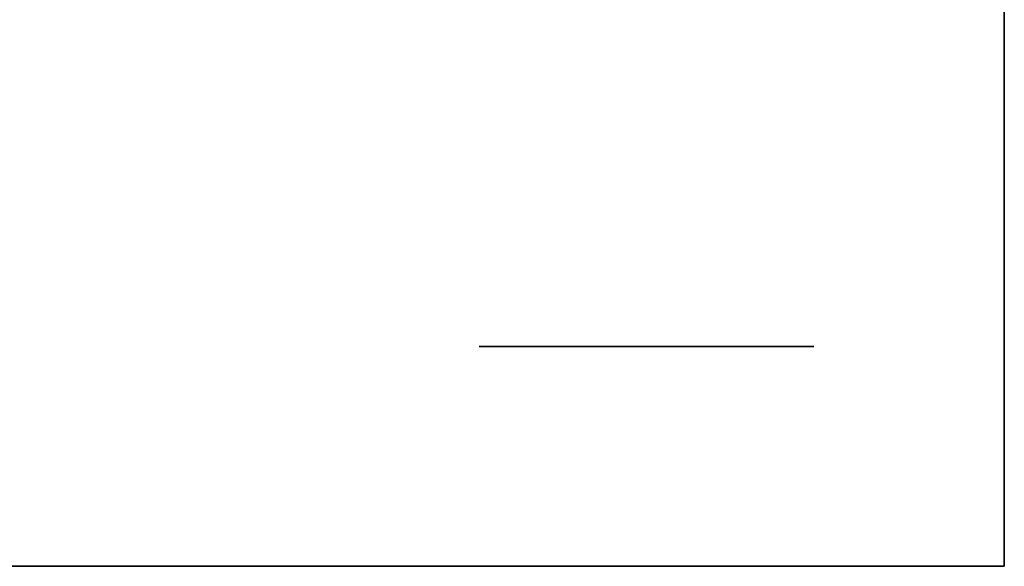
# Model space of a CAD drawing. Extents: x -1299 to -1246.9, y 2743.7 to 2747.9.
# Tile 178 of 1056: x -1293.0933 to -1293.0462, y 2744.7824 to 2744.8085. Entities that reach past the tile are written whole.
import ezdxf

# ---------------------------------------------------------------- set-up
doc = ezdxf.new("R2010")
doc.units = 0
doc.header["$LTSCALE"] = 150
doc.header["$MEASUREMENT"] = 0
doc.layers.add('3DFACE_BOLT', color=7, linetype='CONTINUOUS')
doc.layers.add('3DFACE_SHAPE', color=7, linetype='CONTINUOUS')

msp = doc.modelspace()

# ---------------------------------------------------------------- linework, layer by layer
at = {"layer": '3DFACE_BOLT', "color": 1}
for points, invisible_edges in [([(-1293.071319, 2744.842949, 0.138), (-1293.070927, 2744.842949, 0.135528), (-1293.071319, 2744.792949, 0.138)], 14), ([(-1293.071319, 2744.792949, 0.138), (-1293.070927, 2744.842949, 0.135528), (-1293.070927, 2744.792949, 0.135528)], 3), ([(-1293.070927, 2744.842949, 0.140472), (-1293.071319, 2744.842949, 0.138), (-1293.070927, 2744.792949, 0.140472)], 14), ([(-1293.070927, 2744.792949, 0.140472), (-1293.071319, 2744.842949, 0.138), (-1293.071319, 2744.792949, 0.138)], 3), ([(-1293.071319, 2744.842949, 0.068), (-1293.070927, 2744.842949, 0.065528), (-1293.071319, 2744.792949, 0.068)], 14), ([(-1293.071319, 2744.792949, 0.068), (-1293.070927, 2744.842949, 0.065528), (-1293.070927, 2744.792949, 0.065528)], 3), ([(-1293.070927, 2744.842949, 0.070472), (-1293.071319, 2744.842949, 0.068), (-1293.070927, 2744.792949, 0.070472)], 14), ([(-1293.070927, 2744.792949, 0.070472), (-1293.071319, 2744.842949, 0.068), (-1293.071319, 2744.792949, 0.068)], 3), ([(-1293.070927, 2744.842949, 0.135528), (-1293.069791, 2744.842949, 0.133298), (-1293.070927, 2744.792949, 0.135528)], 14), ([(-1293.070927, 2744.792949, 0.135528), (-1293.069791, 2744.842949, 0.133298), (-1293.069791, 2744.792949, 0.133298)], 3), ([(-1293.069791, 2744.842949, 0.142702), (-1293.070927, 2744.842949, 0.140472), (-1293.069791, 2744.792949, 0.142702)], 14), ([(-1293.069791, 2744.792949, 0.142702), (-1293.070927, 2744.842949, 0.140472), (-1293.070927, 2744.792949, 0.140472)], 3), ([(-1293.070927, 2744.842949, 0.065528), (-1293.069791, 2744.842949, 0.063298), (-1293.070927, 2744.792949, 0.065528)], 14), ([(-1293.070927, 2744.792949, 0.065528), (-1293.069791, 2744.842949, 0.063298), (-1293.069791, 2744.792949, 0.063298)], 3), ([(-1293.069791, 2744.842949, 0.072702), (-1293.070927, 2744.842949, 0.070472), (-1293.069791, 2744.792949, 0.072702)], 14), ([(-1293.069791, 2744.792949, 0.072702), (-1293.070927, 2744.842949, 0.070472), (-1293.070927, 2744.792949, 0.070472)], 3), ([(-1293.069791, 2744.842949, 0.133298), (-1293.068021, 2744.842949, 0.131528), (-1293.069791, 2744.792949, 0.133298)], 14), ([(-1293.069791, 2744.792949, 0.133298), (-1293.068021, 2744.842949, 0.131528), (-1293.068021, 2744.792949, 0.131528)], 3), ([(-1293.068021, 2744.842949, 0.144472), (-1293.069791, 2744.842949, 0.142702), (-1293.068021, 2744.792949, 0.144472)], 14), ([(-1293.068021, 2744.792949, 0.144472), (-1293.069791, 2744.842949, 0.142702), (-1293.069791, 2744.792949, 0.142702)], 3), ([(-1293.069791, 2744.842949, 0.063298), (-1293.068021, 2744.842949, 0.061528), (-1293.069791, 2744.792949, 0.063298)], 14), ([(-1293.069791, 2744.792949, 0.063298), (-1293.068021, 2744.842949, 0.061528), (-1293.068021, 2744.792949, 0.061528)], 3), ([(-1293.068021, 2744.842949, 0.074472), (-1293.069791, 2744.842949, 0.072702), (-1293.068021, 2744.792949, 0.074472)], 14), ([(-1293.068021, 2744.792949, 0.074472), (-1293.069791, 2744.842949, 0.072702), (-1293.069791, 2744.792949, 0.072702)], 3), ([(-1293.068021, 2744.842949, 0.131528), (-1293.065791, 2744.842949, 0.130392), (-1293.068021, 2744.792949, 0.131528)], 14), ([(-1293.068021, 2744.792949, 0.131528), (-1293.065791, 2744.842949, 0.130392), (-1293.065791, 2744.792949, 0.130392)], 3), ([(-1293.065791, 2744.842949, 0.145608), (-1293.068021, 2744.842949, 0.144472), (-1293.065791, 2744.792949, 0.145608)], 14), ([(-1293.065791, 2744.792949, 0.145608), (-1293.068021, 2744.842949, 0.144472), (-1293.068021, 2744.792949, 0.144472)], 3), ([(-1293.068021, 2744.842949, 0.061528), (-1293.065791, 2744.842949, 0.060392), (-1293.068021, 2744.792949, 0.061528)], 14), ([(-1293.068021, 2744.792949, 0.061528), (-1293.065791, 2744.842949, 0.060392), (-1293.065791, 2744.792949, 0.060392)], 3), ([(-1293.065791, 2744.842949, 0.075608), (-1293.068021, 2744.842949, 0.074472), (-1293.065791, 2744.792949, 0.075608)], 14), ([(-1293.065791, 2744.792949, 0.075608), (-1293.068021, 2744.842949, 0.074472), (-1293.068021, 2744.792949, 0.074472)], 3), ([(-1293.065791, 2744.842949, 0.130392), (-1293.063319, 2744.842949, 0.13), (-1293.065791, 2744.792949, 0.130392)], 14), ([(-1293.065791, 2744.792949, 0.130392), (-1293.063319, 2744.842949, 0.13), (-1293.063319, 2744.792949, 0.13)], 3), ([(-1293.063319, 2744.842949, 0.146), (-1293.065791, 2744.842949, 0.145608), (-1293.063319, 2744.792949, 0.146)], 14), ([(-1293.063319, 2744.792949, 0.146), (-1293.065791, 2744.842949, 0.145608), (-1293.065791, 2744.792949, 0.145608)], 3), ([(-1293.065791, 2744.842949, 0.060392), (-1293.063319, 2744.842949, 0.06), (-1293.065791, 2744.792949, 0.060392)], 14), ([(-1293.065791, 2744.792949, 0.060392), (-1293.063319, 2744.842949, 0.06), (-1293.063319, 2744.792949, 0.06)], 3), ([(-1293.063319, 2744.842949, 0.076), (-1293.065791, 2744.842949, 0.075608), (-1293.063319, 2744.792949, 0.076)], 14), ([(-1293.063319, 2744.792949, 0.076), (-1293.065791, 2744.842949, 0.075608), (-1293.065791, 2744.792949, 0.075608)], 3), ([(-1293.063319, 2744.842949, 0.13), (-1293.060847, 2744.842949, 0.130392), (-1293.063319, 2744.792949, 0.13)], 14), ([(-1293.063319, 2744.792949, 0.13), (-1293.060847, 2744.842949, 0.130392), (-1293.060847, 2744.792949, 0.130392)], 3), ([(-1293.060847, 2744.842949, 0.145608), (-1293.063319, 2744.842949, 0.146), (-1293.060847, 2744.792949, 0.145608)], 14), ([(-1293.060847, 2744.792949, 0.145608), (-1293.063319, 2744.842949, 0.146), (-1293.063319, 2744.792949, 0.146)], 3), ([(-1293.063319, 2744.842949, 0.06), (-1293.060847, 2744.842949, 0.060392), (-1293.063319, 2744.792949, 0.06)], 14), ([(-1293.063319, 2744.792949, 0.06), (-1293.060847, 2744.842949, 0.060392), (-1293.060847, 2744.792949, 0.060392)], 3), ([(-1293.060847, 2744.842949, 0.075608), (-1293.063319, 2744.842949, 0.076), (-1293.060847, 2744.792949, 0.075608)], 14), ([(-1293.060847, 2744.792949, 0.075608), (-1293.063319, 2744.842949, 0.076), (-1293.063319, 2744.792949, 0.076)], 3), ([(-1293.060847, 2744.842949, 0.130392), (-1293.058616, 2744.842949, 0.131528), (-1293.060847, 2744.792949, 0.130392)], 14), ([(-1293.060847, 2744.792949, 0.130392), (-1293.058616, 2744.842949, 0.131528), (-1293.058616, 2744.792949, 0.131528)], 3), ([(-1293.058616, 2744.842949, 0.144472), (-1293.060847, 2744.842949, 0.145608), (-1293.058616, 2744.792949, 0.144472)], 14), ([(-1293.058616, 2744.792949, 0.144472), (-1293.060847, 2744.842949, 0.145608), (-1293.060847, 2744.792949, 0.145608)], 3), ([(-1293.060847, 2744.842949, 0.060392), (-1293.058616, 2744.842949, 0.061528), (-1293.060847, 2744.792949, 0.060392)], 14), ([(-1293.060847, 2744.792949, 0.060392), (-1293.058616, 2744.842949, 0.061528), (-1293.058616, 2744.792949, 0.061528)], 3), ([(-1293.058616, 2744.842949, 0.074472), (-1293.060847, 2744.842949, 0.075608), (-1293.058616, 2744.792949, 0.074472)], 14), ([(-1293.058616, 2744.792949, 0.074472), (-1293.060847, 2744.842949, 0.075608), (-1293.060847, 2744.792949, 0.075608)], 3), ([(-1293.058616, 2744.842949, 0.131528), (-1293.056847, 2744.842949, 0.133298), (-1293.058616, 2744.792949, 0.131528)], 14), ([(-1293.058616, 2744.792949, 0.131528), (-1293.056847, 2744.842949, 0.133298), (-1293.056847, 2744.792949, 0.133298)], 3), ([(-1293.056847, 2744.842949, 0.142702), (-1293.058616, 2744.842949, 0.144472), (-1293.056847, 2744.792949, 0.142702)], 14), ([(-1293.056847, 2744.792949, 0.142702), (-1293.058616, 2744.842949, 0.144472), (-1293.058616, 2744.792949, 0.144472)], 3), ([(-1293.058616, 2744.842949, 0.061528), (-1293.056847, 2744.842949, 0.063298), (-1293.058616, 2744.792949, 0.061528)], 14), ([(-1293.058616, 2744.792949, 0.061528), (-1293.056847, 2744.842949, 0.063298), (-1293.056847, 2744.792949, 0.063298)], 3), ([(-1293.056847, 2744.842949, 0.072702), (-1293.058616, 2744.842949, 0.074472), (-1293.056847, 2744.792949, 0.072702)], 14), ([(-1293.056847, 2744.792949, 0.072702), (-1293.058616, 2744.842949, 0.074472), (-1293.058616, 2744.792949, 0.074472)], 3), ([(-1293.056847, 2744.842949, 0.133298), (-1293.05571, 2744.842949, 0.135528), (-1293.056847, 2744.792949, 0.133298)], 14), ([(-1293.056847, 2744.792949, 0.133298), (-1293.05571, 2744.842949, 0.135528), (-1293.05571, 2744.792949, 0.135528)], 3), ([(-1293.05571, 2744.842949, 0.140472), (-1293.056847, 2744.842949, 0.142702), (-1293.05571, 2744.792949, 0.140472)], 14), ([(-1293.05571, 2744.792949, 0.140472), (-1293.056847, 2744.842949, 0.142702), (-1293.056847, 2744.792949, 0.142702)], 3), ([(-1293.056847, 2744.842949, 0.063298), (-1293.05571, 2744.842949, 0.065528), (-1293.056847, 2744.792949, 0.063298)], 14), ([(-1293.056847, 2744.792949, 0.063298), (-1293.05571, 2744.842949, 0.065528), (-1293.05571, 2744.792949, 0.065528)], 3), ([(-1293.05571, 2744.842949, 0.070472), (-1293.056847, 2744.842949, 0.072702), (-1293.05571, 2744.792949, 0.070472)], 14), ([(-1293.05571, 2744.792949, 0.070472), (-1293.056847, 2744.842949, 0.072702), (-1293.056847, 2744.792949, 0.072702)], 3), ([(-1293.05571, 2744.842949, 0.135528), (-1293.055319, 2744.842949, 0.138), (-1293.05571, 2744.792949, 0.135528)], 14), ([(-1293.05571, 2744.792949, 0.135528), (-1293.055319, 2744.842949, 0.138), (-1293.055319, 2744.792949, 0.138)], 3), ([(-1293.055319, 2744.842949, 0.138), (-1293.05571, 2744.842949, 0.140472), (-1293.055319, 2744.792949, 0.138)], 14), ([(-1293.055319, 2744.792949, 0.138), (-1293.05571, 2744.842949, 0.140472), (-1293.05571, 2744.792949, 0.140472)], 3), ([(-1293.05571, 2744.842949, 0.065528), (-1293.055319, 2744.842949, 0.068), (-1293.05571, 2744.792949, 0.065528)], 14), ([(-1293.05571, 2744.792949, 0.065528), (-1293.055319, 2744.842949, 0.068), (-1293.055319, 2744.792949, 0.068)], 3), ([(-1293.055319, 2744.842949, 0.068), (-1293.05571, 2744.842949, 0.070472), (-1293.055319, 2744.792949, 0.068)], 14), ([(-1293.055319, 2744.792949, 0.068), (-1293.05571, 2744.842949, 0.070472), (-1293.05571, 2744.792949, 0.070472)], 3), ([(-1293.071319, 2744.792949, 0.138), (-1293.070927, 2744.792949, 0.135528), (-1293.070927, 2744.792949, 0.140472)], 2), ([(-1293.071319, 2744.792949, 0.068), (-1293.070927, 2744.792949, 0.065528), (-1293.070927, 2744.792949, 0.070472)], 2), ([(-1293.070927, 2744.792949, 0.135528), (-1293.069791, 2744.792949, 0.133298), (-1293.070927, 2744.792949, 0.140472)], 14), ([(-1293.070927, 2744.792949, 0.140472), (-1293.069791, 2744.792949, 0.133298), (-1293.069791, 2744.792949, 0.142702)], 3), ([(-1293.070927, 2744.792949, 0.065528), (-1293.069791, 2744.792949, 0.063298), (-1293.070927, 2744.792949, 0.070472)], 14), ([(-1293.070927, 2744.792949, 0.070472), (-1293.069791, 2744.792949, 0.063298), (-1293.069791, 2744.792949, 0.072702)], 3), ([(-1293.069791, 2744.792949, 0.133298), (-1293.068021, 2744.792949, 0.131528), (-1293.069791, 2744.792949, 0.142702)], 14), ([(-1293.069791, 2744.792949, 0.142702), (-1293.068021, 2744.792949, 0.131528), (-1293.068021, 2744.792949, 0.144472)], 3), ([(-1293.069791, 2744.792949, 0.063298), (-1293.068021, 2744.792949, 0.061528), (-1293.069791, 2744.792949, 0.072702)], 14), ([(-1293.069791, 2744.792949, 0.072702), (-1293.068021, 2744.792949, 0.061528), (-1293.068021, 2744.792949, 0.074472)], 3), ([(-1293.068021, 2744.792949, 0.131528), (-1293.065791, 2744.792949, 0.130392), (-1293.068021, 2744.792949, 0.144472)], 14), ([(-1293.068021, 2744.792949, 0.144472), (-1293.065791, 2744.792949, 0.130392), (-1293.065791, 2744.792949, 0.145608)], 3), ([(-1293.068021, 2744.792949, 0.061528), (-1293.065791, 2744.792949, 0.060392), (-1293.068021, 2744.792949, 0.074472)], 14), ([(-1293.068021, 2744.792949, 0.074472), (-1293.065791, 2744.792949, 0.060392), (-1293.065791, 2744.792949, 0.075608)], 3), ([(-1293.065791, 2744.792949, 0.130392), (-1293.063319, 2744.792949, 0.13), (-1293.065791, 2744.792949, 0.145608)], 14), ([(-1293.065791, 2744.792949, 0.145608), (-1293.063319, 2744.792949, 0.13), (-1293.063319, 2744.792949, 0.146)], 3), ([(-1293.065791, 2744.792949, 0.060392), (-1293.063319, 2744.792949, 0.06), (-1293.065791, 2744.792949, 0.075608)], 14), ([(-1293.065791, 2744.792949, 0.075608), (-1293.063319, 2744.792949, 0.06), (-1293.063319, 2744.792949, 0.076)], 3), ([(-1293.063319, 2744.792949, 0.13), (-1293.060847, 2744.792949, 0.130392), (-1293.063319, 2744.792949, 0.146)], 14), ([(-1293.063319, 2744.792949, 0.146), (-1293.060847, 2744.792949, 0.130392), (-1293.060847, 2744.792949, 0.145608)], 3), ([(-1293.063319, 2744.792949, 0.06), (-1293.060847, 2744.792949, 0.060392), (-1293.063319, 2744.792949, 0.076)], 14), ([(-1293.063319, 2744.792949, 0.076), (-1293.060847, 2744.792949, 0.060392), (-1293.060847, 2744.792949, 0.075608)], 3), ([(-1293.060847, 2744.792949, 0.130392), (-1293.058616, 2744.792949, 0.131528), (-1293.060847, 2744.792949, 0.145608)], 14), ([(-1293.060847, 2744.792949, 0.145608), (-1293.058616, 2744.792949, 0.131528), (-1293.058616, 2744.792949, 0.144472)], 3), ([(-1293.060847, 2744.792949, 0.060392), (-1293.058616, 2744.792949, 0.061528), (-1293.060847, 2744.792949, 0.075608)], 14), ([(-1293.060847, 2744.792949, 0.075608), (-1293.058616, 2744.792949, 0.061528), (-1293.058616, 2744.792949, 0.074472)], 3), ([(-1293.058616, 2744.792949, 0.131528), (-1293.056847, 2744.792949, 0.133298), (-1293.058616, 2744.792949, 0.144472)], 14), ([(-1293.058616, 2744.792949, 0.144472), (-1293.056847, 2744.792949, 0.133298), (-1293.056847, 2744.792949, 0.142702)], 3), ([(-1293.058616, 2744.792949, 0.061528), (-1293.056847, 2744.792949, 0.063298), (-1293.058616, 2744.792949, 0.074472)], 14), ([(-1293.058616, 2744.792949, 0.074472), (-1293.056847, 2744.792949, 0.063298), (-1293.056847, 2744.792949, 0.072702)], 3), ([(-1293.056847, 2744.792949, 0.133298), (-1293.05571, 2744.792949, 0.135528), (-1293.056847, 2744.792949, 0.142702)], 14), ([(-1293.056847, 2744.792949, 0.142702), (-1293.05571, 2744.792949, 0.135528), (-1293.05571, 2744.792949, 0.140472)], 3), ([(-1293.056847, 2744.792949, 0.063298), (-1293.05571, 2744.792949, 0.065528), (-1293.056847, 2744.792949, 0.072702)], 14), ([(-1293.056847, 2744.792949, 0.072702), (-1293.05571, 2744.792949, 0.065528), (-1293.05571, 2744.792949, 0.070472)], 3), ([(-1293.05571, 2744.792949, 0.135528), (-1293.055319, 2744.792949, 0.138), (-1293.05571, 2744.792949, 0.140472)], 12), ([(-1293.05571, 2744.792949, 0.065528), (-1293.055319, 2744.792949, 0.068), (-1293.05571, 2744.792949, 0.070472)], 12)]:
    msp.add_3dface(points, dxfattribs=dict(at, invisible_edges=invisible_edges))
at = {"layer": '3DFACE_SHAPE', "color": 13}
for points, invisible_edges in [([(-1293.046219, 2744.884449, 0.206), (-1296.944219, 2744.884449, 0.206), (-1293.046219, 2744.782449, 0.206)], 2), ([(-1296.944219, 2744.884449, 0.206), (-1296.944219, 2744.782449, 0.206), (-1293.046219, 2744.782449, 0.206)], 12), ([(-1293.046219, 2744.782449), (-1296.944219, 2744.782449), (-1293.046219, 2744.884449)], 2), ([(-1296.944219, 2744.782449), (-1296.944219, 2744.884449), (-1293.046219, 2744.884449)], 12), ([(-1293.046219, 2744.782449, 0.206), (-1293.046219, 2744.836549, 0.198), (-1293.046219, 2744.884449, 0.206)], 3), ([(-1293.046219, 2744.884449), (-1293.046219, 2744.830349, 0.008), (-1293.046219, 2744.782449)], 3), ([(-1293.046219, 2744.830349, 0.198), (-1293.046219, 2744.836549, 0.198), (-1293.046219, 2744.782449, 0.206)], 14), ([(-1293.046219, 2744.782449, 0.198), (-1296.944219, 2744.782449, 0.198), (-1293.046219, 2744.830349, 0.198)], 2), ([(-1296.944219, 2744.782449, 0.198), (-1296.944219, 2744.830349, 0.198), (-1293.046219, 2744.830349, 0.198)], 12), ([(-1293.046219, 2744.830349, 0.008), (-1296.944219, 2744.830349, 0.008), (-1293.046219, 2744.782449, 0.008)], 2), ([(-1296.944219, 2744.830349, 0.008), (-1296.944219, 2744.782449, 0.008), (-1293.046219, 2744.782449, 0.008)], 12), ([(-1293.046219, 2744.782449, 0.198), (-1293.046219, 2744.830349, 0.198), (-1293.046219, 2744.782449, 0.206)], 2), ([(-1293.046219, 2744.830349, 0.008), (-1293.046219, 2744.782449, 0.008), (-1293.046219, 2744.782449)], 12), ([(-1293.046219, 2744.782449, 0.206), (-1296.944219, 2744.782449, 0.206), (-1293.046219, 2744.782449, 0.198)], 2), ([(-1296.944219, 2744.782449, 0.206), (-1296.944219, 2744.782449, 0.198), (-1293.046219, 2744.782449, 0.198)], 12), ([(-1293.046219, 2744.782449, 0.008), (-1296.944219, 2744.782449, 0.008), (-1293.046219, 2744.782449)], 2), ([(-1296.944219, 2744.782449, 0.008), (-1296.944219, 2744.782449), (-1293.046219, 2744.782449)], 12)]:
    msp.add_3dface(points, dxfattribs=dict(at, invisible_edges=invisible_edges))

doc.saveas('drawing.dxf')
